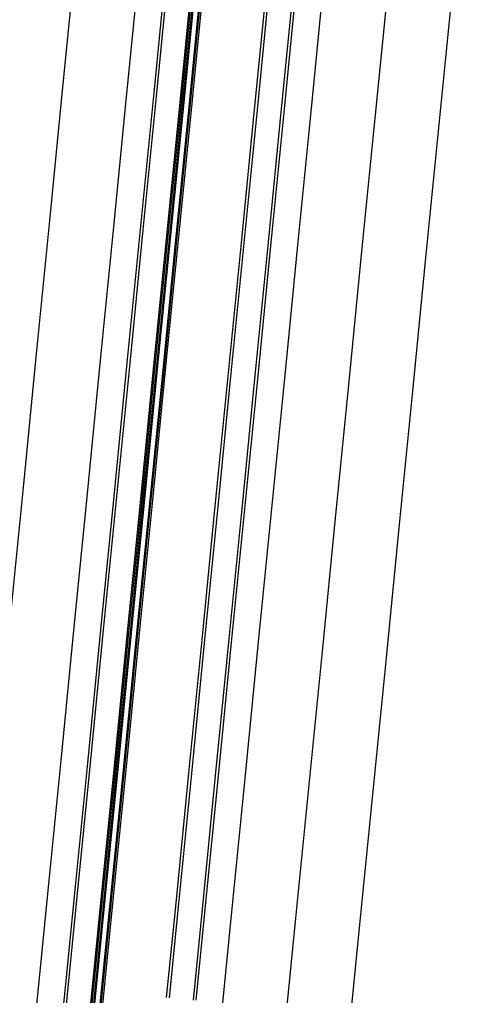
# Model space of a CAD drawing. Extents: x 1797478 to 1808916, y 246529 to 250952.
# Drawn here: x 1797698.1 to 1797782, y 247687.1 to 247869.1 of the extents above; entities that cross this region are included whole.
import ezdxf

# ---------------------------------------------------------------- set-up
doc = ezdxf.new("R2010")
doc.units = 0
for name, color, linetype in [('1', 7, 'Continuous'), ('DRAINAGE', 7, 'Continuous'), ('EDPV-LINE', 7, 'Continuous'), ('SHDR-UPAV', 7, 'Continuous')]:
    doc.layers.add(name, color=color, linetype=linetype)

msp = doc.modelspace()

# ---------------------------------------------------------------- linework, layer by layer
for points in [[(1797736.01, 247685.66), (1797737.69, 247702.63), (1797740.15, 247727.51), (1797742.61, 247752.39), (1797745.07, 247777.27), (1797747.53, 247802.14), (1797750, 247827.02), (1797752.46, 247851.9), (1797754.92, 247876.78), (1797757.38, 247901.66), (1797759.84, 247926.54), (1797762.3, 247951.42), (1797764.77, 247976.29), (1797767.15, 248000.42), (1797767.23, 248001.17), (1797769.69, 248026.05), (1797769.91, 248028.31), (1797772.15, 248050.93), (1797774.33, 248072.93)], [(1797736.01, 247685.66), (1797737.69, 247702.63), (1797740.15, 247727.51), (1797742.61, 247752.39), (1797745.07, 247777.27), (1797747.53, 247802.14), (1797750, 247827.02), (1797752.46, 247851.9), (1797754.92, 247876.78), (1797757.38, 247901.66), (1797759.84, 247926.54), (1797762.3, 247951.42), (1797764.77, 247976.29), (1797767.15, 248000.42), (1797767.23, 248001.17), (1797769.69, 248026.05), (1797769.91, 248028.31), (1797772.15, 248050.93), (1797774.33, 248072.93)], [(1797736.01, 247685.66), (1797737.69, 247702.63), (1797740.15, 247727.51), (1797742.61, 247752.39), (1797745.07, 247777.27), (1797747.53, 247802.14), (1797750, 247827.02), (1797752.46, 247851.9), (1797754.92, 247876.78), (1797757.38, 247901.66), (1797759.84, 247926.54), (1797762.3, 247951.42), (1797764.77, 247976.29), (1797767.15, 248000.42), (1797767.23, 248001.17), (1797769.69, 248026.05), (1797769.91, 248028.31), (1797772.15, 248050.93), (1797774.33, 248072.93)], [(1797736.01, 247685.66), (1797737.69, 247702.63), (1797740.15, 247727.51), (1797742.61, 247752.39), (1797745.07, 247777.27), (1797747.53, 247802.14), (1797750, 247827.02), (1797752.46, 247851.9), (1797754.92, 247876.78), (1797757.38, 247901.66), (1797759.84, 247926.54), (1797762.3, 247951.42), (1797764.77, 247976.29), (1797767.15, 248000.42), (1797767.23, 248001.17), (1797769.69, 248026.05), (1797769.91, 248028.31), (1797772.15, 248050.93), (1797774.33, 248072.93)], [(1797736.01, 247685.66), (1797737.69, 247702.63), (1797740.15, 247727.51), (1797742.61, 247752.39), (1797745.07, 247777.27), (1797747.53, 247802.14), (1797750, 247827.02), (1797752.46, 247851.9), (1797754.92, 247876.78), (1797757.38, 247901.66), (1797759.84, 247926.54), (1797762.3, 247951.42), (1797764.77, 247976.29), (1797767.15, 248000.42), (1797767.23, 248001.17), (1797769.69, 248026.05), (1797769.91, 248028.31), (1797772.15, 248050.93), (1797774.33, 248072.93)], [(1797747.95, 247684.48), (1797749.63, 247701.45), (1797752.09, 247726.33), (1797754.55, 247751.21), (1797757.01, 247776.08), (1797759.48, 247800.96), (1797761.94, 247825.84), (1797764.4, 247850.72), (1797766.86, 247875.6), (1797769.32, 247900.48), (1797771.78, 247925.35), (1797774.25, 247950.23), (1797776.71, 247975.11), (1797779.09, 247999.23), (1797779.17, 247999.99), (1797781.63, 248024.87), (1797781.85, 248027.13), (1797784.09, 248049.75), (1797786.27, 248071.75)], [(1797747.95, 247684.48), (1797749.63, 247701.45), (1797752.09, 247726.33), (1797754.55, 247751.21), (1797757.01, 247776.08), (1797759.48, 247800.96), (1797761.94, 247825.84), (1797764.4, 247850.72), (1797766.86, 247875.6), (1797769.32, 247900.48), (1797771.78, 247925.35), (1797774.25, 247950.23), (1797776.71, 247975.11), (1797779.09, 247999.23), (1797779.17, 247999.99), (1797781.63, 248024.87), (1797781.85, 248027.13), (1797784.09, 248049.75), (1797786.27, 248071.75)], [(1797747.95, 247684.48), (1797749.63, 247701.45), (1797752.09, 247726.33), (1797754.55, 247751.21), (1797757.01, 247776.08), (1797759.48, 247800.96), (1797761.94, 247825.84), (1797764.4, 247850.72), (1797766.86, 247875.6), (1797769.32, 247900.48), (1797771.78, 247925.35), (1797774.25, 247950.23), (1797776.71, 247975.11), (1797779.09, 247999.23), (1797779.17, 247999.99), (1797781.63, 248024.87), (1797781.85, 248027.13), (1797784.09, 248049.75), (1797786.27, 248071.75)], [(1797747.95, 247684.48), (1797749.63, 247701.45), (1797752.09, 247726.33), (1797754.55, 247751.21), (1797757.01, 247776.08), (1797759.48, 247800.96), (1797761.94, 247825.84), (1797764.4, 247850.72), (1797766.86, 247875.6), (1797769.32, 247900.48), (1797771.78, 247925.35), (1797774.25, 247950.23), (1797776.71, 247975.11), (1797779.09, 247999.23), (1797779.17, 247999.99), (1797781.63, 248024.87), (1797781.85, 248027.13), (1797784.09, 248049.75), (1797786.27, 248071.75)], [(1797759.89, 247683.3), (1797761.57, 247700.27), (1797764.03, 247725.15), (1797766.49, 247750.02), (1797768.96, 247774.9), (1797771.42, 247799.78), (1797773.88, 247824.66), (1797776.34, 247849.54), (1797778.8, 247874.42), (1797781.26, 247899.29), (1797783.73, 247924.17), (1797786.19, 247949.05), (1797788.65, 247973.93), (1797791.04, 247998.05), (1797791.11, 247998.81), (1797793.57, 248023.69), (1797793.8, 248025.95), (1797796.03, 248048.57), (1797798.21, 248070.57)], [(1797688.95, 247682.33), (1797689.73, 247690.24), (1797691.41, 247707.21), (1797693.87, 247732.09), (1797696.34, 247756.97), (1797698.8, 247781.84), (1797701.26, 247806.72), (1797703.72, 247831.6), (1797706.18, 247856.48), (1797708.64, 247881.36), (1797711.11, 247906.24), (1797713.57, 247931.12), (1797716.03, 247955.99), (1797718.49, 247980.87), (1797720.88, 248004.99), (1797720.95, 248005.75), (1797723.41, 248030.63), (1797723.64, 248032.89), (1797725.88, 248055.51)], [(1797688.95, 247682.33), (1797689.73, 247690.24), (1797691.41, 247707.21), (1797693.87, 247732.09), (1797696.34, 247756.97), (1797698.8, 247781.84), (1797701.26, 247806.72), (1797703.72, 247831.6), (1797706.18, 247856.48), (1797708.64, 247881.36), (1797711.11, 247906.24), (1797713.57, 247931.12), (1797716.03, 247955.99), (1797718.49, 247980.87), (1797720.88, 248004.99), (1797720.95, 248005.75), (1797723.41, 248030.63), (1797723.64, 248032.89), (1797725.88, 248055.51)], [(1797688.95, 247682.33), (1797689.73, 247690.24), (1797691.41, 247707.21), (1797693.87, 247732.09), (1797696.34, 247756.97), (1797698.8, 247781.84), (1797701.26, 247806.72), (1797703.72, 247831.6), (1797706.18, 247856.48), (1797708.64, 247881.36), (1797711.11, 247906.24), (1797713.57, 247931.12), (1797716.03, 247955.99), (1797718.49, 247980.87), (1797720.88, 248004.99), (1797720.95, 248005.75), (1797723.41, 248030.63), (1797723.64, 248032.89), (1797725.88, 248055.51)], [(1797688.95, 247682.33), (1797689.73, 247690.24), (1797691.41, 247707.21), (1797693.87, 247732.09), (1797696.34, 247756.97), (1797698.8, 247781.84), (1797701.26, 247806.72), (1797703.72, 247831.6), (1797706.18, 247856.48), (1797708.64, 247881.36), (1797711.11, 247906.24), (1797713.57, 247931.12), (1797716.03, 247955.99), (1797718.49, 247980.87), (1797720.88, 248004.99), (1797720.95, 248005.75), (1797723.41, 248030.63), (1797723.64, 248032.89), (1797725.88, 248055.51)], [(1797700.89, 247681.15), (1797701.68, 247689.06), (1797703.35, 247706.03), (1797705.82, 247730.91), (1797708.28, 247755.78), (1797710.74, 247780.66), (1797713.2, 247805.54), (1797715.66, 247830.42), (1797718.12, 247855.3), (1797720.59, 247880.18), (1797723.05, 247905.06), (1797725.51, 247929.93), (1797727.97, 247954.81), (1797730.43, 247979.69), (1797732.82, 248003.81), (1797732.89, 248004.57), (1797735.36, 248029.45), (1797735.58, 248031.71), (1797737.82, 248054.33)], [(1797700.89, 247681.15), (1797701.68, 247689.06), (1797703.35, 247706.03), (1797705.82, 247730.91), (1797708.28, 247755.78), (1797710.74, 247780.66), (1797713.2, 247805.54), (1797715.66, 247830.42), (1797718.12, 247855.3), (1797720.59, 247880.18), (1797723.05, 247905.06), (1797725.51, 247929.93), (1797727.97, 247954.81), (1797730.43, 247979.69), (1797732.82, 248003.81), (1797732.89, 248004.57), (1797735.36, 248029.45), (1797735.58, 248031.71), (1797737.82, 248054.33)], [(1797700.89, 247681.15), (1797701.68, 247689.06), (1797703.35, 247706.03), (1797705.82, 247730.91), (1797708.28, 247755.78), (1797710.74, 247780.66), (1797713.2, 247805.54), (1797715.66, 247830.42), (1797718.12, 247855.3), (1797720.59, 247880.18), (1797723.05, 247905.06), (1797725.51, 247929.93), (1797727.97, 247954.81), (1797730.43, 247979.69), (1797732.82, 248003.81), (1797732.89, 248004.57), (1797735.36, 248029.45), (1797735.58, 248031.71), (1797737.82, 248054.33)], [(1797700.89, 247681.15), (1797701.68, 247689.06), (1797703.35, 247706.03), (1797705.82, 247730.91), (1797708.28, 247755.78), (1797710.74, 247780.66), (1797713.2, 247805.54), (1797715.66, 247830.42), (1797718.12, 247855.3), (1797720.59, 247880.18), (1797723.05, 247905.06), (1797725.51, 247929.93), (1797727.97, 247954.81), (1797730.43, 247979.69), (1797732.82, 248003.81), (1797732.89, 248004.57), (1797735.36, 248029.45), (1797735.58, 248031.71), (1797737.82, 248054.33)], [(1797705.87, 247680.66), (1797706.65, 247688.57), (1797708.33, 247705.53), (1797710.79, 247730.41), (1797713.25, 247755.29), (1797715.72, 247780.17), (1797718.18, 247805.05), (1797720.64, 247829.93), (1797723.1, 247854.81), (1797725.56, 247879.68), (1797728.02, 247904.56), (1797730.49, 247929.44), (1797732.95, 247954.32), (1797735.41, 247979.2), (1797737.8, 248003.32), (1797737.87, 248004.08), (1797740.33, 248028.96), (1797740.56, 248031.22), (1797742.79, 248053.83)], [(1797706.39, 247680.6), (1797707.17, 247688.52), (1797708.85, 247705.48), (1797711.31, 247730.36), (1797713.77, 247755.24), (1797716.23, 247780.12), (1797718.7, 247805), (1797721.16, 247829.88), (1797723.62, 247854.75), (1797726.08, 247879.63), (1797728.54, 247904.51), (1797731, 247929.39), (1797733.47, 247954.27), (1797735.93, 247979.15), (1797738.31, 248003.27), (1797738.39, 248004.03), (1797740.85, 248028.9), (1797741.07, 248031.16), (1797743.31, 248053.78)], [(1797711.09, 247680.14), (1797711.88, 247688.05), (1797713.56, 247705.02), (1797716.02, 247729.9), (1797718.48, 247754.77), (1797720.94, 247779.65), (1797723.4, 247804.53), (1797725.86, 247829.41), (1797728.33, 247854.29), (1797730.79, 247879.17), (1797733.25, 247904.05), (1797735.71, 247928.92), (1797738.17, 247953.8), (1797740.63, 247978.68), (1797743.02, 248002.8), (1797743.1, 248003.56), (1797745.56, 248028.44), (1797745.78, 248030.7), (1797748.02, 248053.32)], [(1797711.38, 247680.11), (1797712.17, 247688.02), (1797713.85, 247704.99), (1797716.31, 247729.87), (1797718.77, 247754.75), (1797721.23, 247779.62), (1797723.69, 247804.5), (1797726.15, 247829.38), (1797728.62, 247854.26), (1797731.08, 247879.14), (1797733.54, 247904.02), (1797736, 247928.9), (1797738.46, 247953.77), (1797740.92, 247978.65), (1797743.31, 248002.77), (1797743.39, 248003.53), (1797745.85, 248028.41), (1797746.07, 248030.67), (1797748.31, 248053.29)], [(1797711.39, 247680.11), (1797712.18, 247688.02), (1797713.85, 247704.99), (1797716.32, 247729.87), (1797718.78, 247754.75), (1797721.24, 247779.62), (1797723.7, 247804.5), (1797726.16, 247829.38), (1797728.62, 247854.26), (1797731.09, 247879.14), (1797733.55, 247904.02), (1797736.01, 247928.89), (1797738.47, 247953.77), (1797740.93, 247978.65), (1797743.32, 248002.77), (1797743.39, 248003.53), (1797745.86, 248028.41), (1797746.08, 248030.67), (1797748.32, 248053.29)], [(1797711.59, 247680.09), (1797712.37, 247688), (1797714.05, 247704.97), (1797716.52, 247729.85), (1797718.98, 247754.73), (1797721.44, 247779.6), (1797723.9, 247804.48), (1797726.36, 247829.36), (1797728.82, 247854.24), (1797731.29, 247879.12), (1797733.75, 247904), (1797736.21, 247928.88), (1797738.67, 247953.75), (1797741.13, 247978.63), (1797743.52, 248002.75), (1797743.59, 248003.51), (1797746.06, 248028.39), (1797746.28, 248030.65), (1797748.52, 248053.27)], [(1797712.59, 247679.99), (1797713.37, 247687.9), (1797715.05, 247704.87), (1797717.51, 247729.75), (1797719.97, 247754.63), (1797722.43, 247779.51), (1797724.9, 247804.38), (1797727.36, 247829.26), (1797729.82, 247854.14), (1797732.28, 247879.02), (1797734.74, 247903.9), (1797737.2, 247928.78), (1797739.67, 247953.66), (1797742.13, 247978.53), (1797744.51, 248002.66), (1797744.59, 248003.41), (1797747.05, 248028.29), (1797747.27, 248030.55), (1797749.51, 248053.17)], [(1797712.79, 247679.97), (1797713.57, 247687.88), (1797715.25, 247704.85), (1797717.71, 247729.73), (1797720.17, 247754.61), (1797722.63, 247779.49), (1797725.09, 247804.36), (1797727.56, 247829.24), (1797730.02, 247854.12), (1797732.48, 247879), (1797734.94, 247903.88), (1797737.4, 247928.76), (1797739.86, 247953.64), (1797742.33, 247978.51), (1797744.71, 248002.64), (1797744.79, 248003.39), (1797747.25, 248028.27), (1797747.47, 248030.53), (1797749.71, 248053.15)], [(1797713.08, 247679.94), (1797713.87, 247687.85), (1797715.55, 247704.82), (1797718.01, 247729.7), (1797720.47, 247754.58), (1797722.93, 247779.46), (1797725.39, 247804.33), (1797727.85, 247829.21), (1797730.32, 247854.09), (1797732.78, 247878.97), (1797735.24, 247903.85), (1797737.7, 247928.73), (1797740.16, 247953.61), (1797742.62, 247978.48), (1797745.01, 248002.61), (1797745.09, 248003.36), (1797747.55, 248028.24), (1797747.77, 248030.5), (1797750.01, 248053.12)], [(1797725.52, 247686.7), (1797727.2, 247703.67), (1797729.66, 247728.55), (1797732.12, 247753.42), (1797734.58, 247778.3), (1797737.04, 247803.18), (1797739.51, 247828.06), (1797741.97, 247852.94), (1797744.43, 247877.82), (1797746.89, 247902.7), (1797749.35, 247927.57), (1797751.81, 247952.45), (1797754.28, 247977.33), (1797756.66, 248001.45), (1797756.74, 248002.21), (1797759.2, 248027.09), (1797759.42, 248029.35), (1797761.66, 248051.97)], [(1797730.51, 247686.21), (1797732.19, 247703.17), (1797734.65, 247728.05), (1797737.12, 247752.93), (1797739.58, 247777.81), (1797742.04, 247802.69), (1797744.5, 247827.57), (1797746.96, 247852.44), (1797749.42, 247877.32), (1797751.89, 247902.2), (1797754.35, 247927.08), (1797756.81, 247951.96), (1797759.27, 247976.84), (1797761.66, 248000.96), (1797761.73, 248001.72), (1797764.19, 248026.59), (1797764.42, 248028.85), (1797766.66, 248051.47)], [(1797731.03, 247686.16), (1797732.71, 247703.12), (1797735.17, 247728), (1797737.63, 247752.88), (1797740.1, 247777.76), (1797742.56, 247802.64), (1797745.02, 247827.51), (1797747.48, 247852.39), (1797749.94, 247877.27), (1797752.4, 247902.15), (1797754.87, 247927.03), (1797757.33, 247951.91), (1797759.79, 247976.79), (1797762.18, 248000.91), (1797762.25, 248001.66), (1797764.71, 248026.54), (1797764.94, 248028.8), (1797767.17, 248051.42)], [(1797759.89, 247683.3), (1797761.57, 247700.27), (1797764.03, 247725.15), (1797766.49, 247750.02), (1797768.96, 247774.9), (1797771.42, 247799.78), (1797773.88, 247824.66), (1797776.34, 247849.54), (1797778.8, 247874.42), (1797781.26, 247899.29), (1797783.73, 247924.17), (1797786.19, 247949.05), (1797788.65, 247973.93)]]:
    msp.add_lwpolyline(points)
at = {"layer": '1'}
for points in [[(1797747.95, 247684.48), (1797749.63, 247701.45), (1797752.09, 247726.33), (1797754.55, 247751.21), (1797757.01, 247776.08), (1797759.48, 247800.96), (1797761.94, 247825.84), (1797764.4, 247850.72), (1797766.86, 247875.6), (1797769.32, 247900.48), (1797771.78, 247925.35), (1797774.25, 247950.23), (1797776.71, 247975.11), (1797779.09, 247999.23), (1797779.17, 247999.99), (1797781.63, 248024.87), (1797781.85, 248027.13), (1797784.09, 248049.75), (1797786.27, 248071.75)], [(1797688.95, 247682.33), (1797689.73, 247690.24), (1797691.41, 247707.21), (1797693.87, 247732.09), (1797696.34, 247756.97), (1797698.8, 247781.84), (1797701.26, 247806.72), (1797703.72, 247831.6), (1797706.18, 247856.48), (1797708.64, 247881.36), (1797711.11, 247906.24), (1797713.57, 247931.12), (1797716.03, 247955.99), (1797718.49, 247980.87), (1797720.88, 248004.99), (1797720.95, 248005.75), (1797723.41, 248030.63), (1797723.64, 248032.89), (1797725.88, 248055.51)]]:
    msp.add_lwpolyline(points, dxfattribs=at)
at = {"layer": 'DRAINAGE'}
for points in [[(1797711.09, 247680.14), (1797711.88, 247688.05), (1797713.56, 247705.02), (1797716.02, 247729.9), (1797718.48, 247754.77), (1797720.94, 247779.65), (1797723.4, 247804.53), (1797725.86, 247829.41), (1797728.33, 247854.29), (1797730.79, 247879.17), (1797733.25, 247904.05), (1797735.71, 247928.92), (1797738.17, 247953.8), (1797740.63, 247978.68), (1797743.02, 248002.8), (1797743.1, 248003.56), (1797745.56, 248028.44), (1797745.78, 248030.7), (1797748.02, 248053.32)], [(1797713.08, 247679.94), (1797713.87, 247687.85), (1797715.55, 247704.82), (1797718.01, 247729.7), (1797720.47, 247754.58), (1797722.93, 247779.46), (1797725.39, 247804.33), (1797727.85, 247829.21), (1797730.32, 247854.09), (1797732.78, 247878.97), (1797735.24, 247903.85), (1797737.7, 247928.73), (1797740.16, 247953.61), (1797742.62, 247978.48), (1797745.01, 248002.61), (1797745.09, 248003.36), (1797747.55, 248028.24), (1797747.77, 248030.5), (1797750.01, 248053.12)]]:
    msp.add_lwpolyline(points, dxfattribs=at)
at = {"layer": 'EDPV-LINE'}
for points in [[(1797736.01, 247685.66), (1797737.69, 247702.63), (1797740.15, 247727.51), (1797742.61, 247752.39), (1797745.07, 247777.27), (1797747.53, 247802.14), (1797750, 247827.02), (1797752.46, 247851.9), (1797754.92, 247876.78), (1797757.38, 247901.66), (1797759.84, 247926.54), (1797762.3, 247951.42), (1797764.77, 247976.29), (1797767.15, 248000.42), (1797767.23, 248001.17), (1797769.69, 248026.05), (1797769.91, 248028.31), (1797772.15, 248050.93), (1797774.33, 248072.93)], [(1797700.89, 247681.15), (1797701.68, 247689.06), (1797703.35, 247706.03), (1797705.82, 247730.91), (1797708.28, 247755.78), (1797710.74, 247780.66), (1797713.2, 247805.54), (1797715.66, 247830.42), (1797718.12, 247855.3), (1797720.59, 247880.18), (1797723.05, 247905.06), (1797725.51, 247929.93), (1797727.97, 247954.81), (1797730.43, 247979.69), (1797732.82, 248003.81), (1797732.89, 248004.57), (1797735.36, 248029.45), (1797735.58, 248031.71), (1797737.82, 248054.33)], [(1797700.89, 247681.15), (1797701.68, 247689.06), (1797703.35, 247706.03), (1797705.82, 247730.91), (1797708.28, 247755.78), (1797710.74, 247780.66), (1797713.2, 247805.54), (1797715.66, 247830.42), (1797718.12, 247855.3), (1797720.59, 247880.18), (1797723.05, 247905.06), (1797725.51, 247929.93), (1797727.97, 247954.81), (1797730.43, 247979.69), (1797732.82, 248003.81), (1797732.89, 248004.57), (1797735.36, 248029.45), (1797735.58, 248031.71), (1797737.82, 248054.33)], [(1797711.09, 247680.14), (1797711.88, 247688.05), (1797713.56, 247705.02), (1797716.02, 247729.9), (1797718.48, 247754.77), (1797720.94, 247779.65), (1797723.4, 247804.53), (1797725.86, 247829.41), (1797728.33, 247854.29), (1797730.79, 247879.17), (1797733.25, 247904.05), (1797735.71, 247928.92), (1797738.17, 247953.8), (1797740.63, 247978.68), (1797743.02, 248002.8), (1797743.1, 248003.56), (1797745.56, 248028.44), (1797745.78, 248030.7), (1797748.02, 248053.32)], [(1797713.08, 247679.94), (1797713.87, 247687.85), (1797715.55, 247704.82), (1797718.01, 247729.7), (1797720.47, 247754.58), (1797722.93, 247779.46), (1797725.39, 247804.33), (1797727.85, 247829.21), (1797730.32, 247854.09), (1797732.78, 247878.97), (1797735.24, 247903.85), (1797737.7, 247928.73), (1797740.16, 247953.61), (1797742.62, 247978.48), (1797745.01, 248002.61), (1797745.09, 248003.36), (1797747.55, 248028.24), (1797747.77, 248030.5), (1797750.01, 248053.12)]]:
    msp.add_lwpolyline(points, dxfattribs=at)
at = {"layer": 'SHDR-UPAV'}
for points in [[(1797710.84, 247680.16), (1797711.63, 247688.08), (1797713.31, 247705.04), (1797715.77, 247729.92), (1797718.23, 247754.8), (1797720.69, 247779.68), (1797723.15, 247804.56), (1797725.61, 247829.43), (1797728.08, 247854.31), (1797730.54, 247879.19), (1797733, 247904.07), (1797735.46, 247928.95), (1797737.92, 247953.83), (1797740.38, 247978.71), (1797742.77, 248002.83), (1797742.85, 248003.58), (1797745.31, 248028.46), (1797745.53, 248030.72), (1797747.77, 248053.34)], [(1797710.84, 247680.16), (1797711.63, 247688.08), (1797713.31, 247705.04), (1797715.77, 247729.92), (1797718.23, 247754.8), (1797720.69, 247779.68), (1797723.15, 247804.56), (1797725.61, 247829.43), (1797728.08, 247854.31), (1797730.54, 247879.19), (1797733, 247904.07), (1797735.46, 247928.95), (1797737.92, 247953.83), (1797740.38, 247978.71), (1797742.77, 248002.83), (1797742.85, 248003.58), (1797745.31, 248028.46), (1797745.53, 248030.72), (1797747.77, 248053.34)], [(1797726.06, 247686.65), (1797727.74, 247703.61), (1797730.2, 247728.49), (1797732.66, 247753.37), (1797735.12, 247778.25), (1797737.58, 247803.13), (1797740.04, 247828.01), (1797742.51, 247852.89), (1797744.97, 247877.76), (1797747.43, 247902.64), (1797749.89, 247927.52), (1797752.35, 247952.4), (1797754.81, 247977.28), (1797757.2, 248001.4), (1797757.28, 248002.16), (1797759.74, 248027.04), (1797759.96, 248029.3), (1797762.2, 248051.91)], [(1797726.06, 247686.65), (1797727.74, 247703.61), (1797730.2, 247728.49), (1797732.66, 247753.37), (1797735.12, 247778.25), (1797737.58, 247803.13), (1797740.04, 247828.01), (1797742.51, 247852.89), (1797744.97, 247877.76), (1797747.43, 247902.64), (1797749.89, 247927.52), (1797752.35, 247952.4), (1797754.81, 247977.28), (1797757.2, 248001.4), (1797757.28, 248002.16), (1797759.74, 248027.04), (1797759.96, 248029.3), (1797762.2, 248051.91)]]:
    msp.add_lwpolyline(points, dxfattribs=at)

doc.saveas('drawing.dxf')
